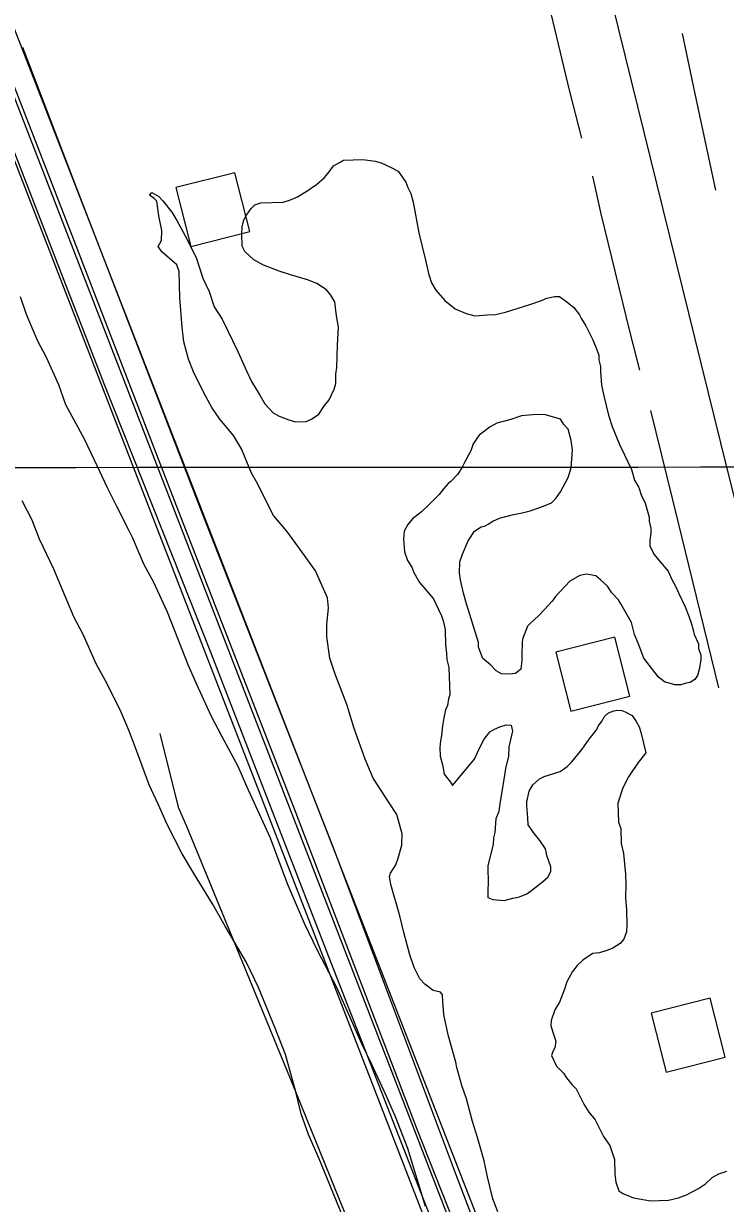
# Model space of a CAD drawing. Extents: x 3297753 to 3335611, y 652252 to 677623.
# Drawn here: x 3302197 to 3302658, y 672300 to 673076 of the extents above; entities that cross this region are included whole.
import ezdxf

# ---------------------------------------------------------------- set-up
doc = ezdxf.new("R2010")
doc.units = 0
for name, color, linetype in [('V-BLDG-OTLN', 7, 'Continuous'), ('V-GRID-MAJR', 7, 'Continuous'), ('V-RAIL-TRAK', 7, 'Continuous'), ('V-ROAD-CNTR', 7, 'Continuous'), ('V-SITE-VEGE', 7, 'Continuous'), ('V-TOPO-SHOR', 7, 'Continuous')]:
    doc.layers.add(name, color=color, linetype=linetype)

msp = doc.modelspace()

# ---------------------------------------------------------------- linework, layer by layer
at = {"layer": 'V-BLDG-OTLN'}
for points in [[(3302345.41, 672939.4), (3302335.56, 672978.17), (3302296.8, 672968.33), (3302306.64, 672929.56)], [(3302595.23, 672633.91), (3302585.38, 672672.67), (3302546.61, 672662.83), (3302556.46, 672624.06)], [(3302658.07, 672396.63), (3302648.22, 672435.4), (3302609.45, 672425.55), (3302619.3, 672386.78)]]:
    msp.add_lwpolyline(points, close=True, dxfattribs=at)
at = {"layer": 'V-GRID-MAJR'}
msp.add_spline([(3301861.41, 672784.17), (3307118.42, 672787.61), (3312375.44, 672791.81), (3317632.45, 672796.78), (3322889.47, 672802.52), (3328146.48, 672809.02), (3333403.5, 672816.28)], degree=3, dxfattribs=at)
at = {"layer": 'V-RAIL-TRAK'}
for points in [[(3302691.11, 671703.91), (3302618.06, 671892.71), (3302547.03, 672075.14), (3302472.92, 672268.96), (3302398.92, 672458.64), (3302319.44, 672663.32), (3302249.52, 672839.35), (3302183.92, 673009.09), (3302165.53, 673061.41)], [(3302181.62, 673057.47), (3302229.82, 672933.12), (3302296.92, 672759.3), (3302374.39, 672560.53), (3302454.97, 672349.92), (3302535.31, 672147.11), (3302633.73, 671892.05), (3302728.06, 671651.09), (3302827.9, 671394.23), (3302937.29, 671109.65), (3302983.29, 670990.65), (3303061.68, 670791.91), (3303137.78, 670593.11), (3303225.74, 670365.73), (3303312.09, 670146.12), (3303400.16, 669915.07), (3303477.6, 669717.22), (3303551.61, 669527.08), (3303640.46, 669300.65), (3303710.37, 669119.03), (3303794.84, 668900.74), (3303880.86, 668676.98)], [(3303865.55, 668760.07), (3303792.98, 668948.42), (3303739.84, 669084.56), (3303721.91, 669124.83), (3303683.56, 669226.52), (3303609.02, 669421.95), (3303552.98, 669563.51), (3303502.74, 669694.68), (3303411.05, 669924.24), (3303320.09, 670159.79), (3303237.06, 670375.83), (3303155.63, 670584.12), (3303054.85, 670841.41), (3302994.96, 670997.47), (3302940.63, 671142.76), (3302854.86, 671358.26), (3302764.28, 671592.4), (3302665.52, 671843.79), (3302574.24, 672074.73), (3302480.7, 672320.3), (3302400.48, 672534.14), (3302313.62, 672755.57), (3302230.61, 672970.7), (3302196.08, 673060.38)]]:
    msp.add_lwpolyline(points, dxfattribs=at)
at = {"layer": 'V-ROAD-CNTR'}
for points in [[(3303107, 671007.76), (3302817.59, 672159), (3302659.45, 672783.66), (3302407.55, 673804.36), (3302220.1, 674556.28), (3302197.11, 674662.19)], [(3303929.67, 668588.76), (3303721.8, 669127.68), (3303498.88, 669708.99), (3303308.39, 670192.16), (3303092.63, 670746.35), (3302990.67, 671011.81), (3302616.89, 671979.08), (3302394.97, 672548.07), (3302140.63, 673200.82), (3301941.67, 673723.99), (3301858.43, 673934.68)], [(3306005.52, 663196.34), (3304715.48, 666525.59), (3304323.15, 667532.44), (3303700.35, 669143.43), (3302983.25, 670989.37), (3302517.9, 672183.25), (3302128.44, 673187.73), (3301925.06, 673723.41), (3301858.46, 673891.49)], [(3301858.48, 673842.99), (3302110.44, 673192.61), (3302969.11, 670977.72), (3303699.45, 669104.92), (3304312.06, 667521.85), (3304841.21, 666157.25), (3305391.91, 664734.21), (3306004.45, 663141.87)]]:
    msp.add_lwpolyline(points, dxfattribs=at)
at = {"layer": 'V-SITE-VEGE'}
for p, q in [((3302194.38, 672896.85), (3302198.25, 672885.05)), ((3302198.25, 672885.05), (3302205.83, 672867.63)), ((3302205.83, 672867.63), (3302211.44, 672856.77)), ((3302211.44, 672856.77), (3302219.47, 672838.92)), ((3302219.47, 672838.92), (3302224.26, 672825.83)), ((3302224.26, 672825.83), (3302236.4, 672803.25)), ((3302236.4, 672803.25), (3302242.98, 672789.33)), ((3302242.98, 672789.33), (3302251.46, 672771.06)), ((3302251.46, 672771.06), (3302257.54, 672759.33)), ((3302202.25, 672749.76), (3302195.7, 672762.35)), ((3302257.54, 672759.33), (3302265.52, 672743.24)), ((3302207.03, 672737.11), (3302202.25, 672749.76)), ((3302265.52, 672743.24), (3302268.32, 672738.03)), ((3302216.43, 672717.53), (3302207.03, 672737.11)), ((3302268.32, 672738.03), (3302275.43, 672721.04)), ((3302275.43, 672721.04), (3302281.97, 672708.88)), ((3302229.71, 672686.17), (3302216.43, 672717.53)), ((3302281.97, 672708.88), (3302290.93, 672689.3)), ((3302290.93, 672689.3), (3302304.73, 672654.86)), ((3302235.79, 672674.44), (3302229.71, 672686.17)), ((3302244.29, 672655.28), (3302235.79, 672674.44)), ((3302250.36, 672643.99), (3302244.29, 672655.28)), ((3302304.73, 672654.86), (3302310.41, 672641.8)), ((3302260.19, 672624.88), (3302250.36, 672643.99)), ((3302310.41, 672641.8), (3302319.84, 672621.34)), ((3302266.35, 672610.5), (3302260.19, 672624.88)), ((3302319.84, 672621.34), (3302326.85, 672607.88)), ((3302271.61, 672596.54), (3302266.35, 672610.5)), ((3302326.85, 672607.88), (3302337.59, 672587.9)), ((3302279.29, 672575.6), (3302271.61, 672596.54)), ((3302337.59, 672587.9), (3302343.27, 672574.84)), ((3302285.41, 672562.55), (3302279.29, 672575.6)), ((3302343.27, 672574.84), (3302358.82, 672540.89)), ((3302291.09, 672549.48), (3302285.41, 672562.55)), ((3302300.91, 672530.36), (3302291.09, 672549.48)), ((3302358.82, 672540.89), (3302369.86, 672510.79)), ((3302308.34, 672517.79), (3302300.91, 672530.36)), ((3302320.85, 672497.43), (3302308.34, 672517.79)), ((3302369.86, 672510.79), (3302381.21, 672484.65)), ((3302329.23, 672482.68), (3302320.85, 672497.43)), ((3302343.16, 672458.83), (3302329.23, 672482.68)), ((3302381.21, 672484.65), (3302389.68, 672466.82)), ((3302389.68, 672466.82), (3302402.31, 672442.49)), ((3302351.15, 672442.31), (3302343.16, 672458.83)), ((3302362.08, 672415.72), (3302351.15, 672442.31)), ((3302402.31, 672442.49), (3302409.39, 672426.82)), ((3302409.39, 672426.82), (3302418.83, 672405.49)), ((3302368.77, 672398.28), (3302362.08, 672415.72)), ((3302418.83, 672405.49), (3302425.41, 672392.01)), ((3302375.67, 672373.78), (3302368.77, 672398.28)), ((3302425.41, 672392.01), (3302434.84, 672371.56)), ((3302379.18, 672359.33), (3302375.67, 672373.78)), ((3302434.84, 672371.56), (3302440.98, 672357.62)), ((3302383.99, 672345.8), (3302379.18, 672359.33)), ((3302440.98, 672357.62), (3302449.1, 672336.69)), ((3302391.08, 672329.68), (3302383.99, 672345.8)), ((3302449.1, 672336.69), (3302460.81, 672298.66)), ((3302406.3, 672292.2), (3302391.08, 672329.68))]:
    msp.add_line(p, q, dxfattribs=at)
for points in [[(3302327.15, 672881.8), (3302337.48, 672860.49), (3302343.15, 672847.87), (3302346.44, 672840.91), (3302352, 672831.81), (3302355.25, 672826.17), (3302360.73, 672820.15), (3302364.75, 672818.07), (3302371, 672815.61), (3302375.45, 672814.42), (3302382.5, 672814.62), (3302385.99, 672816.05), (3302390.75, 672819.28), (3302394.54, 672825.12), (3302397.52, 672828.74), (3302400.84, 672835.9), (3302402.06, 672839.46), (3302401.88, 672845.63), (3302402.63, 672850.07), (3302403.07, 672865.07), (3302403.61, 672876.56), (3302402.51, 672884.02), (3302401.35, 672893.25), (3302398.58, 672897.58), (3302395.83, 672901.03), (3302389.53, 672905.25), (3302383.28, 672907.72), (3302372.16, 672910.92), (3302364.59, 672913.34), (3302354.33, 672917.45), (3302348.05, 672920.79), (3302342.15, 672926.35), (3302340.29, 672929.82), (3302340.04, 672938.2), (3302340.35, 672942.62), (3302341.54, 672947.06), (3302343.21, 672950.2), (3302346.17, 672954.7), (3302348.75, 672956.98), (3302352.67, 672958.42), (3302367.21, 672958.85), (3302371.16, 672959.85), (3302376.82, 672962.22), (3302384.18, 672966.85), (3302385.91, 672968.22), (3302388.94, 672970.08), (3302394.53, 672975.09), (3302397.51, 672978.71), (3302400.47, 672982.77), (3302404.82, 672985.1), (3302406.98, 672986.49), (3302419.76, 672986.86), (3302427.73, 672985.78), (3302431.74, 672984.57), (3302438.44, 672981.68), (3302442.93, 672979.17), (3302446.14, 672974.85), (3302447.99, 672971.82), (3302449.42, 672968.33), (3302451.3, 672964.42), (3302452.79, 672958.73), (3302456.48, 672938.55), (3302460.97, 672920.6), (3302463, 672911.83), (3302464.94, 672905.71), (3302467.73, 672900.95), (3302473.67, 672894.06), (3302480.45, 672888.53), (3302487.59, 672885.65), (3302493.37, 672884.06), (3302501.73, 672884.75), (3302507.02, 672884.9), (3302513.59, 672886.42), (3302530.19, 672891.76), (3302537.18, 672894.17), (3302540.67, 672895.6), (3302545.93, 672896.64), (3302549.01, 672896.73), (3302553.97, 672893.35), (3302558.49, 672889.51), (3302562.16, 672884.77), (3302563.56, 672882.16), (3302566.35, 672877.39), (3302571.02, 672868.27), (3302572.93, 672863.47), (3302574.85, 672858.23), (3302574.94, 672855.15), (3302575.95, 672850.77), (3302576.06, 672847.24), (3302576.76, 672838.44), (3302578.29, 672831.43), (3302581.31, 672818.73), (3302583.73, 672811.3), (3302588.49, 672799.53), (3302591.78, 672792.57), (3302596.48, 672783.01), (3302598.45, 672776.01), (3302601.24, 672771.24), (3302602.7, 672766.43), (3302605.52, 672760.78), (3302607.99, 672751.59)], [(3302508.56, 672294.78), (3302505.21, 672303.5), (3302501.7, 672317.95), (3302499.62, 672328.48), (3302495.2, 672343.79), (3302491.81, 672354.27), (3302487.84, 672369.15), (3302484.93, 672377.89), (3302481.5, 672389.7), (3302480.95, 672393.21), (3302476.04, 672410.27), (3302474, 672419.47), (3302472.96, 672424.73), (3302472.27, 672433.09), (3302472.15, 672437.5), (3302470.77, 672439.22), (3302465.89, 672440.4), (3302460.46, 672444.65), (3302457.28, 672448.08), (3302453.53, 672455.47), (3302450.64, 672463.77), (3302446.67, 672478.65), (3302444.14, 672489.6), (3302438.24, 672510.16), (3302437.21, 672515.42), (3302438.02, 672517.65), (3302441.39, 672523.04), (3302443.02, 672527.5), (3302445.42, 672535.95), (3302445.64, 672543.46), (3302442.18, 672556.15), (3302436.64, 672564.36), (3302426.48, 672579.94), (3302421.25, 672592.58), (3302414.05, 672612.66), (3302409.17, 672628.39), (3302401.52, 672648.45), (3302398.12, 672658.94), (3302395.94, 672672.99), (3302396.15, 672680.94), (3302397.15, 672691.99), (3302396.51, 672698.59), (3302388.49, 672716.44), (3302377.44, 672731.99), (3302369.64, 672742.35), (3302360.95, 672752.68), (3302349.71, 672774.84), (3302346.46, 672780.48), (3302339.81, 672796.6), (3302334.7, 672805.27), (3302325.56, 672816.03), (3302320.48, 672823.82), (3302314.89, 672833.8), (3302308.32, 672847.28), (3302304.98, 672855.56), (3302302, 672866.94), (3302300.83, 672876.61), (3302299.38, 672895.98), (3302298.88, 672913.16), (3302297.42, 672917.53), (3302287.47, 672926.06), (3302285.16, 672929.52), (3302287.25, 672933.55), (3302287.49, 672940.17), (3302285.44, 672949.82), (3302284.27, 672959.49), (3302282.46, 672961.2), (3302279.31, 672963.31), (3302281.02, 672965.12), (3302285.51, 672962.61), (3302288.24, 672959.61), (3302294.19, 672952.28), (3302297.45, 672946.64), (3302302.58, 672937.09), (3302310.07, 672922.32), (3302314.44, 672908.77), (3302318.67, 672900.07), (3302322.05, 672890.03), (3302327.15, 672881.8)], [(3302609.19, 672741.04), (3302608.44, 672736.6), (3302608.55, 672732.64), (3302611.37, 672726.99), (3302614.11, 672723.54), (3302620.5, 672716.23), (3302622.88, 672710.57), (3302625.66, 672705.8), (3302627.56, 672701.44), (3302631.78, 672692.74), (3302634.17, 672686.64), (3302635.62, 672682.27), (3302637.09, 672677.46), (3302637.62, 672674.39), (3302640.44, 672668.3), (3302640.54, 672665.21), (3302641.99, 672660.85), (3302642.08, 672657.76), (3302640.94, 672651.55), (3302639.73, 672647.55), (3302638.05, 672644.85), (3302635.02, 672643), (3302632.38, 672642.48), (3302628.89, 672641.49), (3302624.92, 672641.38), (3302618.24, 672643.38), (3302614.19, 672646.35), (3302604.55, 672658.86), (3302600.73, 672668.89), (3302598.35, 672674.56), (3302596.36, 672682.44), (3302589.38, 672694.58), (3302587.98, 672697.19), (3302583.43, 672701.9), (3302580.66, 672706.23), (3302576.12, 672710.51), (3302572.96, 672713.06), (3302566.75, 672714.2), (3302562.37, 672713.19), (3302555.86, 672709.47), (3302546.45, 672699.49), (3302544.34, 672696.34), (3302539.21, 672690.89), (3302535.36, 672686.81), (3302529.77, 672681.8), (3302528.06, 672679.98), (3302524.79, 672671.5), (3302524.41, 672669.29), (3302524.22, 672660.9), (3302524.32, 672657.37), (3302523.61, 672651.62), (3302520.16, 672648.87), (3302516.21, 672648.31), (3302510.9, 672648.6), (3302507.31, 672650.7), (3302503.67, 672654.56), (3302498.69, 672658.82), (3302495.83, 672666.24), (3302495.74, 672669.32), (3302487.93, 672694.67), (3302485.96, 672701.67), (3302483.94, 672710.44), (3302483.37, 672714.83), (3302483.59, 672722.33), (3302485.21, 672727.24), (3302488.91, 672736.17), (3302493.14, 672742.46), (3302497.47, 672745.24), (3302499.66, 672745.74), (3302502.26, 672747.14), (3302505.29, 672749), (3302509.65, 672750.89), (3302518.84, 672753.37), (3302524.54, 672754.42), (3302529.79, 672755.9), (3302538.53, 672758.8), (3302543.75, 672761.16), (3302546.76, 672763.9), (3302549.71, 672768.39), (3302554.73, 672777.81), (3302556.75, 672784.04), (3302557.72, 672795.98), (3302556.66, 672802.12), (3302554.67, 672809.56), (3302551.94, 672812.57), (3302549.63, 672816.03), (3302539.85, 672818.83), (3302533.66, 672819.09), (3302523.98, 672818.36), (3302516.99, 672815.95), (3302507.8, 672813.47), (3302503.46, 672811.14), (3302496.13, 672805.63), (3302492.33, 672799.78), (3302490.7, 672795.32), (3302486.51, 672787.7), (3302484.85, 672784.12), (3302481.9, 672779.62), (3302477.62, 672775.09), (3302475.9, 672773.71), (3302472.9, 672770.54)], [(3302472.9, 672770.54), (3302469.93, 672766.48), (3302463.08, 672759.66), (3302458.36, 672755.11), (3302452.32, 672750.52), (3302449.34, 672746.91), (3302446.83, 672742.42), (3302446.54, 672737.12), (3302447.23, 672728.76), (3302449.16, 672723.08), (3302451.93, 672718.75), (3302453.36, 672715.27), (3302457.08, 672708.76), (3302459.83, 672705.31), (3302463.48, 672701.01), (3302466.22, 672698), (3302469.51, 672691.04), (3302471.41, 672686.69), (3302472.85, 672682.76), (3302473.89, 672677.5), (3302474.17, 672667.8), (3302474.78, 672662.09), (3302474.9, 672658.12), (3302476.38, 672652.87), (3302476.91, 672634.8), (3302476.1, 672632.13), (3302475.35, 672627.7), (3302474.11, 672625.02), (3302472.94, 672619.69), (3302472.22, 672614.37), (3302471.52, 672608.18), (3302470.74, 672604.63), (3302470.43, 672600.21), (3302470.6, 672594.48), (3302472.09, 672588.79), (3302473.16, 672582.64), (3302477.28, 672577.47), (3302478.67, 672575.31), (3302493.15, 672592.5), (3302495.23, 672596.97), (3302499.39, 672605.47), (3302501.94, 672608.64), (3302503.21, 672610.44), (3302506.24, 672612.29), (3302509.73, 672613.71), (3302514.1, 672615.17), (3302517.2, 672614.82), (3302518.19, 672610.88), (3302515.85, 672600.66), (3302515.59, 672594.48), (3302513.62, 672586.48), (3302512.87, 672582.05), (3302511.03, 672569.65), (3302509.89, 672563.44), (3302509.17, 672558.12), (3302507.1, 672553.21), (3302506.48, 672544.37), (3302505.71, 672540.82), (3302505.4, 672536.4), (3302501.83, 672522.62), (3302502.21, 672509.84), (3302501.83, 672507.62), (3302502.02, 672501.45), (3302505.14, 672500.22), (3302512.66, 672499.56), (3302518.35, 672501.05), (3302522.73, 672502.06), (3302527.53, 672503.97), (3302530.98, 672506.28), (3302537.88, 672511.78), (3302541.31, 672514.96), (3302543.41, 672518.56), (3302543.32, 672521.64), (3302540.91, 672528.62), (3302539.89, 672533.45), (3302536.19, 672539.07), (3302532.54, 672543.37), (3302528.39, 672549.43), (3302528.26, 672553.84), (3302527.58, 672561.75), (3302527.5, 672564.4), (3302529.06, 672571.5), (3302531.59, 672575.55), (3302535.88, 672579.64), (3302538.93, 672581.06), (3302549.41, 672584.45), (3302554.16, 672587.68), (3302557.16, 672590.86), (3302563.98, 672599), (3302568.63, 672605.75), (3302573.73, 672612.08), (3302574.55, 672614.31), (3302576.68, 672617.02), (3302578.77, 672620.61), (3302581.36, 672622.89), (3302584.84, 672624.31), (3302587.47, 672624.83), (3302590.13, 672624.47), (3302592.36, 672623.65), (3302596.85, 672621.14), (3302599.6, 672617.25)], [(3302607.99, 672751.59), (3302608.07, 672748.94), (3302609.09, 672744.12), (3302609.19, 672741.04)], [(3302599.6, 672617.25), (3302601.47, 672613.78), (3302602.46, 672610.28), (3302605.95, 672596.71), (3302600.84, 672590.38), (3302594.5, 672580.93), (3302590.75, 672573.77), (3302587.52, 672563.52), (3302587.88, 672551.18), (3302589.33, 672546.82), (3302589.62, 672537.12), (3302591.14, 672530.55), (3302592.42, 672516.91), (3302592.62, 672510.3), (3302592.45, 672501.03), (3302593.11, 672493.56), (3302593.41, 672483.42), (3302593.1, 672479), (3302591.48, 672474.1), (3302588.92, 672471.38), (3302584.16, 672468.15), (3302580.23, 672466.71), (3302575.42, 672465.24), (3302571.03, 672464.68), (3302566.7, 672461.9), (3302564.11, 672460.06), (3302560.67, 672456.87), (3302557.71, 672452.81), (3302553.94, 672446.08), (3302552.31, 672441.19), (3302549.04, 672432.71), (3302546.09, 672427.77), (3302543.66, 672420.64), (3302543.32, 672417.1), (3302545.27, 672410.99), (3302546.71, 672407.06), (3302545.95, 672402.62), (3302544.7, 672400.38), (3302543.89, 672397.71), (3302547.19, 672390.75), (3302551.74, 672386.04), (3302553.59, 672383), (3302557.25, 672378.7), (3302559.98, 672375.69), (3302562.79, 672370.04), (3302565.13, 672365.7), (3302568.37, 672360.5), (3302572.49, 672355.33), (3302576.24, 672347.94), (3302578.1, 672344.47), (3302582.25, 672338.42), (3302585.17, 672329.24), (3302585.46, 672319.54), (3302586.05, 672314.27), (3302587.99, 672308.59), (3302590.68, 672306.91), (3302597.83, 672304.03), (3302608.91, 672302.15), (3302620.81, 672302.5), (3302627.38, 672304.02), (3302632.62, 672305.94), (3302640.43, 672310.14), (3302645.19, 672313.37), (3302649.48, 672317.46), (3302653.82, 672319.79), (3302659.06, 672321.71)]]:
    msp.add_lwpolyline(points, dxfattribs=at)
at = {"layer": 'V-TOPO-SHOR'}
for points in [[(3302563.77, 673000.76), (3302555.62, 673032.45), (3302537.6, 673107.81)], [(3302651.92, 672966.56), (3302638.37, 673030.03), (3302629.99, 673069.62)], [(3302601.92, 672848.39), (3302595.33, 672873.95), (3302576.57, 672951), (3302571.03, 672975.91)], [(3302653.76, 672639.42), (3302627.18, 672748.87), (3302609.23, 672821.82)], [(3302286.24, 672609.39), (3302298.32, 672560.98), (3302303.84, 672548.44), (3302373.03, 672379.82), (3302423.02, 672256.64), (3302472.49, 672123.52), (3302473.38, 672121.11), (3302519.8, 672002.64), (3302523.97, 671991.98), (3302536.52, 671959.87), (3302541.36, 671935.29), (3302544.24, 671907.56), (3302546.18, 671865.03), (3302546.85, 671854.07), (3302548.01, 671849.64), (3302554.16, 671840.08)]]:
    msp.add_lwpolyline(points, dxfattribs=at)

doc.saveas('drawing.dxf')
